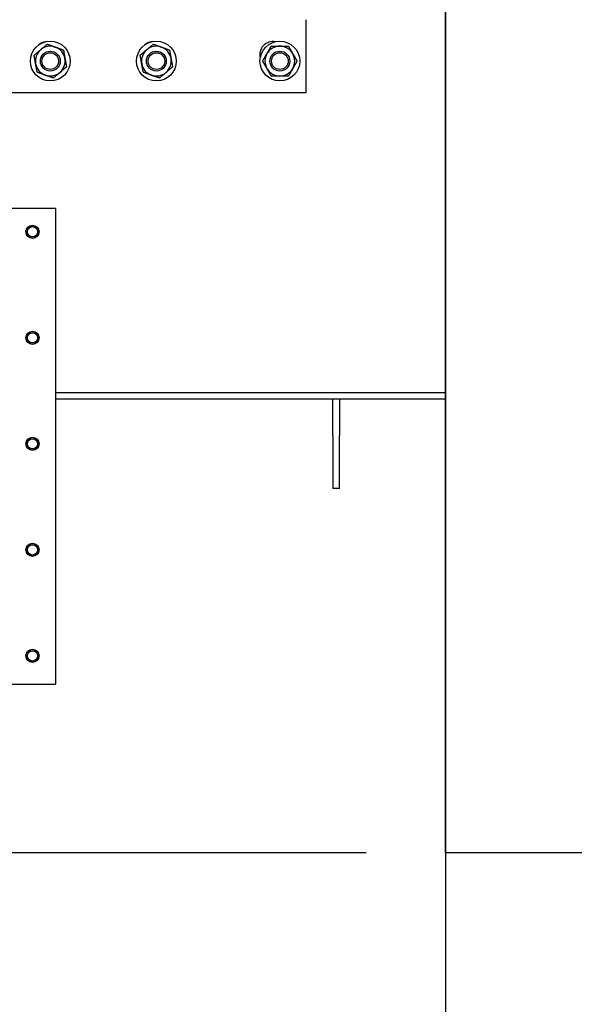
# Model space of a CAD drawing. Header units: inches. Extents: x 36 to 1719, y -84 to 1122.
# Tile 477 of 550: x 733 to 754, y 757 to 794. Entities that reach past the tile are written whole.
import ezdxf

# ---------------------------------------------------------------- set-up
doc = ezdxf.new("R2010")
doc.units = ezdxf.units.IN
doc.header["$LTSCALE"] = 48
doc.header["$MEASUREMENT"] = 0
doc.layers.add('Dimension (ANSI)', color=7, linetype='Continuous', lineweight=25)
doc.layers.add('Visible (ANSI)', color=7, linetype='Continuous', lineweight=30)
doc.styles.add('Note Text (ANSI)', font='tahoma.ttf')
doc.dimstyles.new('Architectural (ANSI)', dxfattribs={"dimscale": 48, "dimtxt": 0.125, "dimasz": 0.098425, "dimexe": 0.125, "dimexo": 0.0625, "dimgap": 0.031496, "dimtad": 0, "dimtih": 1, "dimtoh": 1, "dimdec": 4, "dimrnd": 1e-08, "dimzin": 3, "dimdsep": 46, "dimlunit": 4, "dimtxsty": 'Note Text (ANSI)', "dimcen": 0.09, "dimdle": 0.393701, "dimclrd": 256, "dimclre": 256, "dimclrt": 256, "dimadec": 0, "dimazin": 3, "dimtfac": 0.96, "dimtofl": 0, "dimtmove": 0, "dimatfit": 3, "dimfxl": 1, "dimfrac": 2, "dimtolj": 1, "dimtzin": 12, "dimlwd": -1, "dimlwe": -1, "dimarcsym": 0})

# ---------------------------------------------------------------- blocks, each defined once
blk = doc.blocks.new('*D15')
at = {"layer": 'Defpoints', "color": 0, "transparency": 16777216}
for p in [(1025.918, 851.171), (748.918, 837.215), (1025.918, 740.031)]:
    blk.add_point(p, dxfattribs=at)
at = {"layer": 'Dimension (ANSI)', "transparency": 16777216}
for p, q in [((1025.918, 848.171), (1025.918, 734.031)), ((748.918, 834.215), (748.918, 734.031)), ((753.642, 740.031), (875.572, 740.031)), ((1021.193, 740.031), (899.263, 740.031))]:
    blk.add_line(p, q, dxfattribs=at)
for points in [[(753.642, 740.818), (753.642, 739.243), (748.918, 740.031)], [(1021.193, 740.818), (1021.193, 739.243), (1025.918, 740.031)]]:
    blk.add_solid(points, dxfattribs=at)
at = {"layer": 'Dimension (ANSI)', "transparency": 16777216, "insert": (877.084, 743.156), "char_height": 6, "attachment_point": 1, "style": 'Note Text (ANSI)'}
blk.add_mtext('\\A1;23\'-1"', dxfattribs=at)
blk = doc.blocks.new('*D22')
at = {"layer": 'Defpoints', "color": 0, "transparency": 16777216}
for p in [(711.014, 998.553), (618.741, 762.991), (748.918, 762.991)]:
    blk.add_point(p, dxfattribs=at)
at = {"layer": 'Dimension (ANSI)', "transparency": 16777216}
for p, q in [((708.014, 998.553), (612.741, 998.553)), ((618.741, 993.828), (618.741, 898.072)), ((618.741, 767.716), (618.741, 887.473)), ((745.918, 762.991), (612.741, 762.991))]:
    blk.add_line(p, q, dxfattribs=at)
for points in [[(617.953, 993.828), (619.528, 993.828), (618.741, 998.553)], [(617.953, 767.716), (619.528, 767.716), (618.741, 762.991)]]:
    blk.add_solid(points, dxfattribs=at)
at = {"layer": 'Dimension (ANSI)', "transparency": 16777216, "insert": (599.018, 896.56), "char_height": 6, "attachment_point": 1, "style": 'Note Text (ANSI)'}
blk.add_mtext('\\A1;19\'-7 9/16"', dxfattribs=at)

msp = doc.modelspace()

# ---------------------------------------------------------------- linework, layer by layer
at = {"layer": 'Visible (ANSI)'}
for p, q in [((748.91768, 762.9914), (748.91768, 825.2154)), ((743.66138, 791.6789), (743.66138, 794.4289)), ((720.09068, 791.6789), (743.66138, 791.6789)), ((734.21568, 787.3014), (664.46568, 787.3014)), ((734.21568, 769.3639), (734.21568, 787.3014)), ((734.21568, 780.3664), (748.91768, 780.3664)), ((748.91768, 780.1164), (734.21568, 780.1164)), ((744.66768, 778.7414), (744.66768, 780.1164)), ((744.91768, 780.1164), (744.91768, 778.7414)), ((744.66768, 778.7414), (744.66768, 776.7414)), ((744.91768, 776.7414), (744.91768, 778.7414)), ((744.91768, 776.7414), (744.66768, 776.7414)), ((664.46568, 769.3639), (734.21568, 769.3639)), ((1025.91768, 762.9914), (748.91768, 762.9914))]:
    msp.add_line(p, q, dxfattribs=at)
for centre, radius in [((734.01143, 792.8664), 0.75), ((738.01143, 792.8664), 0.75), ((742.66768, 792.8664), 0.75), ((734.01143, 792.8664), 0.37513), ((734.01143, 792.8664), 0.375), ((734.01143, 792.8664), 0.31366), ((738.01143, 792.8664), 0.37513), ((738.01143, 792.8664), 0.375), ((738.01143, 792.8664), 0.31366), ((742.66768, 792.8664), 0.37513), ((742.66768, 792.8664), 0.375), ((742.66768, 792.8664), 0.31366), ((733.34068, 786.4264), 0.25), ((733.34068, 786.4264), 0.23622), ((733.34068, 786.4264), 0.19396), ((733.34068, 782.4264), 0.25), ((733.34068, 782.4264), 0.23623), ((733.34068, 782.4264), 0.23622), ((733.34068, 782.4264), 0.19396), ((733.34068, 778.4264), 0.25), ((733.34068, 778.4264), 0.23622), ((733.34068, 778.4264), 0.19396), ((733.34068, 774.4264), 0.25), ((733.34068, 774.4264), 0.23622), ((733.34068, 774.4264), 0.19396), ((733.34068, 770.4264), 0.25), ((733.34068, 770.4264), 0.23622), ((733.34068, 770.4264), 0.19396)]:
    msp.add_circle(centre, radius, dxfattribs=at)
for centre, radius, start, end in [((733.91138, 793.1082), 0.5, 91.30917, 133.647606), ((737.91138, 793.1082), 0.5, 91.30917, 133.647606), ((742.41138, 793.1082), 0.5, 78.978827, 194.356063), ((734.01143, 792.8664), 0.5625, 130.16068, 190.16068), ((734.01143, 792.8664), 0.5625, 70.16068, 130.16068), ((734.01143, 792.8664), 0.5625, 10.16068, 70.16068), ((738.01143, 792.8664), 0.5625, 130.16068, 190.16068), ((738.01143, 792.8664), 0.5625, 70.16068, 130.16068), ((738.01143, 792.8664), 0.5625, 10.16068, 70.16068), ((742.66768, 792.8664), 0.5625, 150, 210), ((742.66768, 792.8664), 0.5625, 90, 150), ((742.66768, 792.8664), 0.5625, 30, 90), ((742.66768, 792.8664), 0.5625, 330, 30), ((734.01143, 792.8664), 0.5625, 190.16068, 250.16068), ((734.01143, 792.8664), 0.5625, 310.16068, 10.16068), ((738.01143, 792.8664), 0.5625, 190.16068, 250.16068), ((738.01143, 792.8664), 0.5625, 310.16068, 10.16068), ((734.01143, 792.8664), 0.5625, 250.16068, 310.16068), ((738.01143, 792.8664), 0.5625, 250.16068, 310.16068), ((742.66768, 792.8664), 0.5625, 210, 270), ((742.66768, 792.8664), 0.5625, 270, 330)]:
    msp.add_arc(centre, radius, start, end, dxfattribs=at)
for points in [[(733.64866, 793.29628), (733.76384, 793.39349), (733.89685, 793.50573)], [(733.89685, 793.50573), (734.06056, 793.44666), (734.20234, 793.39551)], [(737.64866, 793.29628), (737.76384, 793.39349), (737.89685, 793.50573)], [(737.89685, 793.50573), (738.06056, 793.44666), (738.20234, 793.39551)], [(733.40046, 793.08683), (733.53347, 793.19908), (733.64866, 793.29628)], [(734.20234, 793.39551), (734.34411, 793.34436), (734.50782, 793.28529)], [(734.50782, 793.28529), (734.53852, 793.11399), (734.56511, 792.96563)], [(737.40046, 793.08683), (737.53347, 793.19908), (737.64866, 793.29628)], [(738.20234, 793.39551), (738.34411, 793.34436), (738.50782, 793.28529)], [(738.50782, 793.28529), (738.53852, 793.11399), (738.56511, 792.96563)], [(742.01816, 792.8664), (742.10518, 793.01712), (742.18054, 793.14765)], [(742.18054, 793.14765), (742.2559, 793.27818), (742.34292, 793.4289)], [(742.34292, 793.4289), (742.51696, 793.4289), (742.66768, 793.4289)], [(742.66768, 793.4289), (742.8184, 793.4289), (742.99244, 793.4289)], [(742.99244, 793.4289), (743.07946, 793.27818), (743.15482, 793.14765)], [(743.15482, 793.14765), (743.23018, 793.01712), (743.3172, 792.8664)], [(733.45775, 792.76717), (733.43116, 792.91553), (733.40046, 793.08683)], [(733.51504, 792.4475), (733.48434, 792.61881), (733.45775, 792.76717)], [(734.56511, 792.96563), (734.5917, 792.81727), (734.6224, 792.64596)], [(737.45775, 792.76717), (737.43116, 792.91553), (737.40046, 793.08683)], [(737.51504, 792.4475), (737.48434, 792.61881), (737.45775, 792.76717)], [(738.56511, 792.96563), (738.5917, 792.81727), (738.6224, 792.64596)], [(742.18054, 792.58515), (742.10518, 792.71568), (742.01816, 792.8664)], [(743.3172, 792.8664), (743.23018, 792.71568), (743.15482, 792.58515)], [(733.82053, 792.33728), (733.67875, 792.38844), (733.51504, 792.4475)], [(734.37421, 792.43651), (734.25902, 792.33931), (734.12601, 792.22707)], [(734.6224, 792.64596), (734.48939, 792.53372), (734.37421, 792.43651)], [(737.82053, 792.33728), (737.67875, 792.38844), (737.51504, 792.4475)], [(738.37421, 792.43651), (738.25902, 792.33931), (738.12601, 792.22707)], [(738.6224, 792.64596), (738.48939, 792.53372), (738.37421, 792.43651)], [(742.34292, 792.3039), (742.2559, 792.45462), (742.18054, 792.58515)], [(743.15482, 792.58515), (743.07946, 792.45462), (742.99244, 792.3039)], [(734.12601, 792.22707), (733.9623, 792.28613), (733.82053, 792.33728)], [(738.12601, 792.22707), (737.9623, 792.28613), (737.82053, 792.33728)], [(742.66768, 792.3039), (742.51696, 792.3039), (742.34292, 792.3039)], [(742.99244, 792.3039), (742.8184, 792.3039), (742.66768, 792.3039)]]:
    msp.add_rational_spline(points, [1, 1.0379548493, 1], degree=2, dxfattribs=at)

# ---------------------------------------------------------------- dimensions: what is measured, and where the dimension line sits
at = {"layer": 'Dimension (ANSI)'}
dim = msp.add_linear_dim(base=(618.7408, 762.9914), p1=(711.01418, 998.5529), p2=(748.91768, 762.9914), angle=270, dimstyle='Architectural (ANSI)', override={"dimgap": 0.031496, "dimdec": 4, "dimlfac": 1, "dimtol": 0, "dimlim": 0, "dimtp": 0, "dimtm": 0, "dimtdec": 2, "dimatfit": 1}, dxfattribs=at)
dim.commit()
dim.dimension.update_dxf_attribs({"geometry": '*D22', "text_midpoint": (618.7408, 892.77215), "dimtype": 160})
dim = msp.add_linear_dim(base=(1025.91768, 740.03077), p1=(748.91768, 837.2154), p2=(1025.91768, 851.17131), dimstyle='Architectural (ANSI)', override={"dimgap": 0.031496, "dimtih": 0, "dimtoh": 0, "dimdec": 4, "dimlfac": 1, "dimtol": 0, "dimlim": 0, "dimtp": 0, "dimtm": 0, "dimtdec": 2, "dimatfit": 1}, dxfattribs=at)
dim.commit()
dim.dimension.update_dxf_attribs({"geometry": '*D15', "text_midpoint": (887.41768, 740.03077), "dimtype": 160})

doc.saveas('drawing.dxf')
